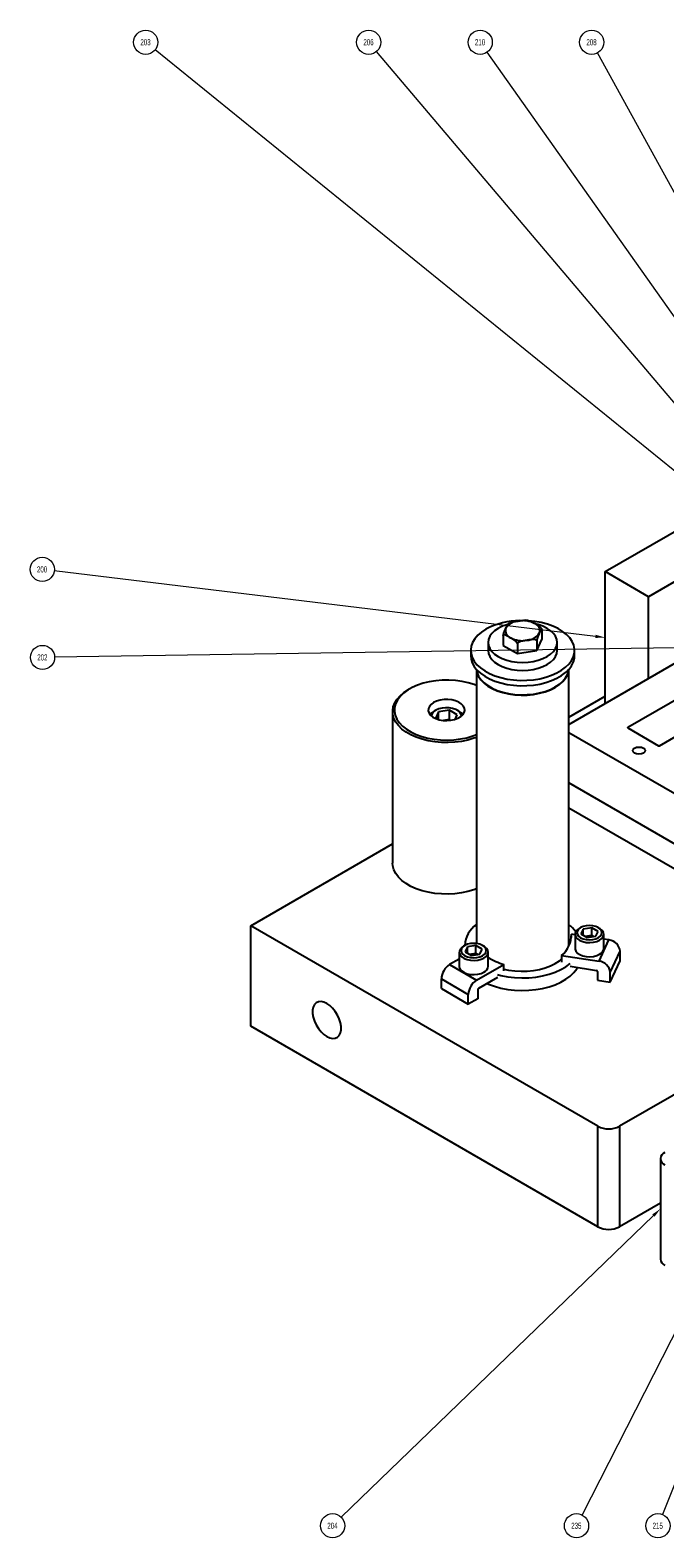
# Model space of a CAD drawing. Header units: inches. Extents: x 1802 to 2468, y -208 to -72.
# Tile 464 of 595: x 2211 to 2222, y -123 to -99. Entities that reach past the tile are written whole.
import ezdxf

# ---------------------------------------------------------------- set-up
doc = ezdxf.new("R2010")
doc.units = ezdxf.units.IN
doc.header["$LTSCALE"] = 0.5
doc.header["$MEASUREMENT"] = 0
for name, color, linetype in [('DST-M-S', 53, 'Continuous'), ('MFT-M-S', 8, 'Continuous'), ('PAD-M-S', 135, 'Continuous'), ('PBU-M-S', 8, 'Continuous'), ('PUN-M-S', 8, 'Continuous'), ('SID-M-S', 105, 'Continuous'), ('SVF-M-S', 8, 'Continuous')]:
    doc.layers.add(name, color=color, linetype=linetype)
doc.styles.add('SLDTEXTSTYLE0', font='TXT', dxfattribs={"width": 0.595745})

msp = doc.modelspace()

# ---------------------------------------------------------------- linework, layer by layer
at = {"layer": 'DST-M-S', "linetype": 'Continuous', "lineweight": 25}
for p, q in [((2219.58681, -108.43113), (2219.58503, -108.43101)), ((2219.69325, -108.44207), (2219.58681, -108.43113)), ((2219.79639, -108.46079), (2219.69325, -108.44207)), ((2219.7477, -108.49599), (2219.71012, -108.48592)), ((2219.82296, -108.52261), (2219.7477, -108.49599)), ((2219.89454, -108.48697), (2219.79639, -108.46079)), ((2219.89008, -108.5557), (2219.82296, -108.52261)), ((2219.98609, -108.52017), (2219.89454, -108.48697)), ((2220.06953, -108.55987), (2219.98609, -108.52017)), ((2218.67972, -108.78406), (2218.65735, -108.84513)), ((2218.71542, -108.72515), (2218.67972, -108.78406)), ((2218.76389, -108.66936), (2218.71542, -108.72515)), ((2218.82432, -108.6176), (2218.76389, -108.66936)), ((2218.89571, -108.57073), (2218.82432, -108.6176)), ((2218.93676, -108.73452), (2218.92984, -108.78532)), ((2218.92984, -108.78532), (2218.92984, -108.91515)), ((2218.92984, -108.78532), (2218.93676, -108.83612)), ((2218.95737, -108.68497), (2218.93676, -108.73452)), ((2218.99114, -108.6379), (2218.95737, -108.68497)), ((2219.03726, -108.59445), (2218.99114, -108.6379)), ((2219.09459, -108.5557), (2219.03726, -108.59445)), ((2219.17864, -108.67748), (2219.17864, -108.83384)), ((2219.72197, -108.91789), (2219.80603, -108.7368)), ((2219.72197, -108.76153), (2219.72197, -108.91789)), ((2219.80371, -108.57199), (2219.80033, -108.56529)), ((2219.80603, -108.58044), (2219.80603, -108.7368)), ((2219.94741, -108.59445), (2219.89008, -108.5557)), ((2219.99353, -108.6379), (2219.94741, -108.59445)), ((2220.0273, -108.68497), (2219.99353, -108.6379)), ((2220.04791, -108.73452), (2220.0273, -108.68497)), ((2220.05484, -108.78532), (2220.04791, -108.73452)), ((2220.04791, -108.83612), (2220.05484, -108.78532)), ((2220.05484, -108.91515), (2220.05484, -108.78532)), ((2220.14349, -108.60539), (2220.06953, -108.55987)), ((2220.20676, -108.656), (2220.14349, -108.60539)), ((2220.2583, -108.71087), (2220.20676, -108.656)), ((2220.29726, -108.76909), (2220.2583, -108.71087)), ((2220.323, -108.82971), (2220.29726, -108.76909)), ((2218.64859, -108.91515), (2218.64859, -109.0017)), ((2218.64859, -109.0017), (2218.65389, -109.05624)), ((2218.65735, -108.84513), (2218.64869, -108.90734)), ((2218.64869, -108.90734), (2218.65389, -108.96969)), ((2218.65389, -108.96969), (2218.67285, -109.03113)), ((2218.67285, -109.03113), (2218.70527, -109.09068)), ((2218.92984, -108.91515), (2218.93676, -108.96595)), ((2218.93676, -108.83612), (2218.95737, -108.88566)), ((2218.93676, -108.96595), (2218.95737, -109.01549)), ((2218.95737, -108.88566), (2218.99114, -108.93274)), ((2218.95737, -109.01549), (2218.99114, -109.06257)), ((2218.99114, -108.93274), (2219.03726, -108.97619)), ((2219.03726, -108.97619), (2219.09459, -109.01493)), ((2219.09459, -109.01493), (2219.16171, -109.04803)), ((2219.17864, -108.83384), (2219.40828, -108.96641)), ((2219.40828, -108.81005), (2219.40828, -108.96641)), ((2219.40828, -108.96641), (2219.72197, -108.91789)), ((2219.82296, -109.04803), (2219.89008, -109.01493)), ((2219.89008, -109.01493), (2219.94741, -108.97619)), ((2219.94741, -108.97619), (2219.99353, -108.93274)), ((2219.99353, -108.93274), (2220.0273, -108.88566)), ((2219.99353, -109.06257), (2220.0273, -109.01549)), ((2220.0273, -108.88566), (2220.04791, -108.83612)), ((2220.0273, -109.01549), (2220.04791, -108.96595)), ((2220.04791, -108.96595), (2220.05484, -108.91515)), ((2220.05484, -108.91515), (2220.05484, -108.91515)), ((2220.28874, -109.07602), (2220.31783, -109.01591)), ((2220.31783, -109.01591), (2220.33338, -108.95414)), ((2220.31783, -109.10246), (2220.33338, -109.0407)), ((2220.33511, -108.89174), (2220.323, -108.82971)), ((2220.33338, -108.95414), (2220.33511, -108.89174)), ((2220.33338, -109.0407), (2220.33609, -109.0017)), ((2220.33609, -109.0017), (2220.33609, -108.91515)), ((2218.65389, -109.05624), (2218.67285, -109.11769)), ((2218.67285, -109.11769), (2218.70527, -109.17723)), ((2218.70527, -109.09068), (2218.75062, -109.14734)), ((2218.70527, -109.17723), (2218.75062, -109.23389)), ((2218.74234, -109.22485), (2218.74234, -113.67881)), ((2218.7429, -109.22548), (2218.75324, -109.28222)), ((2218.74406, -109.22677), (2218.75383, -109.27658)), ((2218.75062, -109.14734), (2218.80814, -109.20019)), ((2218.75062, -109.23389), (2218.80814, -109.28674)), ((2218.75324, -109.28222), (2218.77748, -109.33963)), ((2218.75383, -109.27658), (2218.77805, -109.33394)), ((2218.80814, -109.20019), (2218.8769, -109.24836)), ((2218.80814, -109.28674), (2218.8769, -109.33491)), ((2218.8769, -109.24836), (2218.95576, -109.29105)), ((2218.99114, -109.06257), (2219.03726, -109.10602)), ((2219.03726, -109.10602), (2219.09459, -109.14476)), ((2219.09459, -109.14476), (2219.16171, -109.17786)), ((2219.16171, -109.04803), (2219.23697, -109.07465)), ((2219.16171, -109.17786), (2219.23697, -109.20448)), ((2219.23697, -109.07465), (2219.31851, -109.09415)), ((2219.23697, -109.20448), (2219.31851, -109.22398)), ((2219.31851, -109.09415), (2219.40434, -109.10605)), ((2219.31851, -109.22398), (2219.40434, -109.23588)), ((2219.40434, -109.10605), (2219.49234, -109.11004)), ((2219.40434, -109.23588), (2219.49234, -109.23987)), ((2219.49234, -109.11004), (2219.58033, -109.10605)), ((2219.49234, -109.23987), (2219.58033, -109.23588)), ((2219.58033, -109.10605), (2219.66616, -109.09415)), ((2219.58033, -109.23588), (2219.66616, -109.22398)), ((2219.66616, -109.09415), (2219.7477, -109.07465)), ((2219.66616, -109.22398), (2219.7477, -109.20448)), ((2219.7477, -109.07465), (2219.82296, -109.04803)), ((2219.7477, -109.20448), (2219.82296, -109.17786)), ((2219.82296, -109.17786), (2219.89008, -109.14476)), ((2219.89008, -109.14476), (2219.94741, -109.10602)), ((2219.94741, -109.10602), (2219.99353, -109.06257)), ((2219.96391, -109.31906), (2220.04951, -109.28093)), ((2220.04951, -109.28093), (2220.12596, -109.2368)), ((2220.12596, -109.2368), (2220.192, -109.18738)), ((2220.12596, -109.32335), (2220.192, -109.27393)), ((2220.192, -109.18738), (2220.24656, -109.1335)), ((2220.192, -109.27393), (2220.24656, -109.22005)), ((2220.22043, -109.3055), (2220.23781, -109.24731)), ((2220.22101, -109.31116), (2220.2384, -109.25293)), ((2220.23781, -109.24731), (2220.24061, -109.22677)), ((2220.2384, -109.25293), (2220.24138, -109.23044)), ((2220.23975, -109.23264), (2220.24064, -109.21971)), ((2220.24138, -109.23044), (2220.24177, -109.22548)), ((2220.24234, -113.69681), (2220.24234, -109.22485)), ((2220.24656, -109.1335), (2220.28874, -109.07602)), ((2220.24656, -109.22005), (2220.28874, -109.16258)), ((2220.28874, -109.16258), (2220.31783, -109.10246)), ((2218.77748, -109.33963), (2218.81503, -109.3946)), ((2218.77805, -109.33394), (2218.81557, -109.38887)), ((2218.81503, -109.3946), (2218.8652, -109.44611)), ((2218.81557, -109.38887), (2218.8657, -109.44034)), ((2218.8652, -109.44611), (2218.92705, -109.4932)), ((2218.8657, -109.44034), (2218.9275, -109.48739)), ((2218.8769, -109.33491), (2218.95576, -109.37761)), ((2218.92705, -109.4932), (2218.99943, -109.53498)), ((2218.9275, -109.48739), (2218.99983, -109.52914)), ((2218.95576, -109.29105), (2219.04343, -109.32758)), ((2218.95576, -109.37761), (2219.04343, -109.41413)), ((2218.99943, -109.53498), (2219.081, -109.57069)), ((2218.99983, -109.52914), (2219.08132, -109.56482)), ((2219.04343, -109.32758), (2219.13848, -109.35733)), ((2219.04343, -109.41413), (2219.13848, -109.44388)), ((2219.13848, -109.35733), (2219.23933, -109.37982)), ((2219.13848, -109.44388), (2219.23933, -109.46638)), ((2219.23933, -109.37982), (2219.34434, -109.39468)), ((2219.23933, -109.46638), (2219.34434, -109.48124)), ((2219.34434, -109.39468), (2219.45178, -109.40167)), ((2219.34434, -109.48124), (2219.45178, -109.48823)), ((2219.45178, -109.40167), (2219.55988, -109.40067)), ((2219.45178, -109.48823), (2219.55988, -109.48723)), ((2219.55988, -109.40067), (2219.66688, -109.3917)), ((2219.55988, -109.48723), (2219.66688, -109.47825)), ((2219.66688, -109.3917), (2219.77101, -109.3749)), ((2219.66688, -109.47825), (2219.77101, -109.46146)), ((2219.77101, -109.3749), (2219.87056, -109.35056)), ((2219.77101, -109.46146), (2219.87056, -109.43711)), ((2219.87056, -109.35056), (2219.96391, -109.31906)), ((2219.87056, -109.43711), (2219.96391, -109.40561)), ((2219.94515, -109.54778), (2220.02224, -109.50898)), ((2219.94551, -109.55364), (2220.02267, -109.5148)), ((2219.96391, -109.40561), (2220.04951, -109.36748)), ((2220.02224, -109.50898), (2220.08946, -109.46447)), ((2220.02267, -109.5148), (2220.08994, -109.47026)), ((2220.04951, -109.36748), (2220.12596, -109.32335)), ((2220.08946, -109.46447), (2220.14556, -109.4151)), ((2220.08994, -109.47026), (2220.14608, -109.42085)), ((2220.14556, -109.4151), (2220.18949, -109.36178)), ((2220.14608, -109.42085), (2220.19004, -109.36749)), ((2220.18949, -109.36178), (2220.22043, -109.3055)), ((2220.19004, -109.36749), (2220.22101, -109.31116)), ((2219.081, -109.57069), (2219.17022, -109.59965)), ((2219.08132, -109.56482), (2219.17048, -109.59376)), ((2219.17022, -109.59965), (2219.26545, -109.62133)), ((2219.17048, -109.59376), (2219.26563, -109.61542)), ((2219.26545, -109.62133), (2219.3649, -109.63532)), ((2219.26563, -109.61542), (2219.365, -109.6294)), ((2219.3649, -109.63532), (2219.46673, -109.64136)), ((2219.365, -109.6294), (2219.46675, -109.63544)), ((2219.46673, -109.64136), (2219.56903, -109.63935)), ((2219.46675, -109.63544), (2219.56897, -109.63342)), ((2219.56897, -109.63342), (2219.66977, -109.62339)), ((2219.56903, -109.63935), (2219.66991, -109.62931)), ((2219.66977, -109.62339), (2219.76726, -109.60553)), ((2219.66991, -109.62931), (2219.76748, -109.61143)), ((2219.76726, -109.60553), (2219.85962, -109.58017)), ((2219.76748, -109.61143), (2219.85992, -109.58605)), ((2219.85962, -109.58017), (2219.94515, -109.54778)), ((2219.85992, -109.58605), (2219.94551, -109.55364)), ((2215.07292, -113.39069), (2217.3799, -112.0589)), ((2220.71563, -116.64816), (2215.07292, -113.39069)), ((2215.07292, -115.02377), (2215.07292, -113.39069)), ((2220.39381, -113.44454), (2220.3639, -113.47373)), ((2220.40309, -113.44332), (2220.3828, -113.4716)), ((2220.41325, -113.43181), (2220.39381, -113.44454)), ((2220.43537, -113.41903), (2220.40309, -113.44332)), ((2220.43535, -113.41905), (2220.41325, -113.43181)), ((2220.47744, -113.4004), (2220.43537, -113.41903)), ((2220.47694, -113.44303), (2220.43958, -113.52352)), ((2220.61636, -113.42146), (2220.47694, -113.44303)), ((2220.47694, -113.54508), (2220.47694, -113.44303)), ((2220.52643, -113.38868), (2220.47744, -113.4004)), ((2220.579, -113.38469), (2220.52643, -113.38868)), ((2220.63157, -113.38868), (2220.579, -113.38469)), ((2220.71842, -113.48038), (2220.61636, -113.42146)), ((2220.61636, -113.54905), (2220.61636, -113.42146)), ((2220.68056, -113.4004), (2220.63157, -113.38868)), ((2220.72263, -113.41903), (2220.68056, -113.4004)), ((2220.75491, -113.44332), (2220.72263, -113.41903)), ((2220.74476, -113.43181), (2220.72266, -113.41905)), ((2220.75481, -113.43799), (2220.74476, -113.43181)), ((2220.78783, -113.46604), (2220.75481, -113.43799)), ((2220.77521, -113.4716), (2220.75491, -113.44332)), ((2218.59528, -113.69154), (2218.55321, -113.71017)), ((2218.55484, -113.69681), (2218.55484, -113.70925)), ((2218.64427, -113.67982), (2218.59528, -113.69154)), ((2218.69684, -113.67583), (2218.64427, -113.67982)), ((2218.74941, -113.67982), (2218.69684, -113.67583)), ((2218.7984, -113.69154), (2218.74941, -113.67982)), ((2218.84047, -113.71017), (2218.7984, -113.69154)), ((2220.24026, -113.72901), (2220.24234, -113.69681)), ((2220.34463, -113.53559), (2220.2857, -113.52648)), ((2220.2857, -113.57837), (2220.2857, -113.52648)), ((2220.34463, -113.52747), (2220.34463, -113.75712)), ((2220.34751, -113.5063), (2220.34567, -113.5402)), ((2220.34567, -113.5402), (2220.35848, -113.5733)), ((2220.3639, -113.47373), (2220.34751, -113.5063)), ((2220.35848, -113.5733), (2220.38515, -113.60352)), ((2220.3828, -113.4716), (2220.37588, -113.50195)), ((2220.37588, -113.50195), (2220.3828, -113.5323)), ((2220.3828, -113.5323), (2220.40309, -113.56058)), ((2220.38515, -113.60352), (2220.42401, -113.62896)), ((2220.40309, -113.56058), (2220.43537, -113.58487)), ((2220.42401, -113.62896), (2220.4726, -113.64802)), ((2220.43537, -113.58487), (2220.47744, -113.6035)), ((2220.43958, -113.52352), (2220.54164, -113.58243)), ((2220.4726, -113.64802), (2220.52787, -113.65951)), ((2220.47744, -113.6035), (2220.52643, -113.61522)), ((2220.61636, -113.54905), (2220.51182, -113.56522)), ((2220.52643, -113.61522), (2220.579, -113.61921)), ((2220.52787, -113.65951), (2220.58636, -113.6627)), ((2220.54164, -113.58243), (2220.68106, -113.56087)), ((2220.579, -113.61921), (2220.63157, -113.61522)), ((2220.58636, -113.6627), (2220.64439, -113.6574)), ((2220.64618, -113.56626), (2220.61636, -113.54905)), ((2220.63157, -113.61522), (2220.68056, -113.6035)), ((2220.64439, -113.6574), (2220.69831, -113.64393)), ((2220.68056, -113.6035), (2220.72263, -113.58487)), ((2220.68106, -113.56087), (2220.71842, -113.48038)), ((2220.69831, -113.64393), (2220.74473, -113.62314)), ((2220.72263, -113.58487), (2220.75491, -113.56058)), ((2220.73445, -113.96644), (2220.89492, -113.62071)), ((2220.74473, -113.62314), (2220.78074, -113.59634)), ((2220.75491, -113.56058), (2220.77521, -113.5323)), ((2220.78213, -113.50195), (2220.77521, -113.4716)), ((2220.77521, -113.5323), (2220.78213, -113.50195)), ((2220.78074, -113.59634), (2220.80407, -113.56521)), ((2220.80773, -113.49795), (2220.78783, -113.46604)), ((2220.80407, -113.56521), (2220.81326, -113.53172)), ((2220.81326, -113.53172), (2220.80773, -113.49795)), ((2220.81338, -113.75712), (2220.81338, -113.52747)), ((2220.89492, -113.62071), (2220.81338, -113.6081)), ((2218.46247, -113.93047), (2218.3051, -114.02132)), ((2218.46247, -113.81861), (2218.46247, -114.04826)), ((2218.46535, -113.79744), (2218.46351, -113.83134)), ((2218.46351, -113.83134), (2218.47632, -113.86444)), ((2218.48174, -113.76487), (2218.46535, -113.79744)), ((2218.47632, -113.86444), (2218.50299, -113.89466)), ((2218.51165, -113.73568), (2218.48174, -113.76487)), ((2218.50064, -113.76274), (2218.49372, -113.79309)), ((2218.49372, -113.79309), (2218.50064, -113.82344)), ((2218.52093, -113.73446), (2218.50064, -113.76274)), ((2218.50064, -113.82344), (2218.52093, -113.85172)), ((2218.50299, -113.89466), (2218.54185, -113.9201)), ((2218.53109, -113.72295), (2218.51165, -113.73568)), ((2218.55321, -113.71017), (2218.52093, -113.73446)), ((2218.52093, -113.85172), (2218.55321, -113.87601)), ((2218.55319, -113.71019), (2218.53109, -113.72295)), ((2218.54185, -113.9201), (2218.59044, -113.93916)), ((2218.55321, -113.87601), (2218.59528, -113.89464)), ((2218.59478, -113.73417), (2218.55742, -113.81466)), ((2218.55742, -113.81466), (2218.65948, -113.87357)), ((2218.59044, -113.93916), (2218.64571, -113.95065)), ((2218.7342, -113.7126), (2218.59478, -113.73417)), ((2218.59478, -113.83622), (2218.59478, -113.73417)), ((2218.59528, -113.89464), (2218.64427, -113.90636)), ((2218.7342, -113.84019), (2218.62966, -113.85636)), ((2218.64427, -113.90636), (2218.69684, -113.91035)), ((2218.65948, -113.87357), (2218.7989, -113.85201)), ((2218.69684, -113.91035), (2218.74941, -113.90636)), ((2218.83626, -113.77152), (2218.7342, -113.7126)), ((2218.7342, -113.84019), (2218.7342, -113.7126)), ((2218.76402, -113.8574), (2218.7342, -113.84019)), ((2218.74941, -113.90636), (2218.7984, -113.89464)), ((2218.76223, -113.94854), (2218.81615, -113.93507)), ((2218.7984, -113.89464), (2218.84047, -113.87601)), ((2218.7989, -113.85201), (2218.83626, -113.77152)), ((2218.81615, -113.93507), (2218.86257, -113.91428)), ((2218.87275, -113.73446), (2218.84047, -113.71017)), ((2218.84047, -113.87601), (2218.87275, -113.85172)), ((2218.8626, -113.72295), (2218.84049, -113.71019)), ((2218.86257, -113.91428), (2218.89858, -113.88748)), ((2218.87265, -113.72913), (2218.8626, -113.72295)), ((2218.90567, -113.75718), (2218.87265, -113.72913)), ((2218.89304, -113.76274), (2218.87275, -113.73446)), ((2218.87275, -113.85172), (2218.89304, -113.82344)), ((2218.89997, -113.79309), (2218.89304, -113.76274)), ((2218.89304, -113.82344), (2218.89997, -113.79309)), ((2218.89858, -113.88748), (2218.92191, -113.85635)), ((2218.92557, -113.78909), (2218.90567, -113.75718)), ((2218.92191, -113.85635), (2218.9311, -113.82286)), ((2218.9311, -113.82286), (2218.92557, -113.78909)), ((2218.93122, -114.04826), (2218.93122, -113.81861)), ((2220.08994, -113.95843), (2220.12524, -113.92912)), ((2220.12524, -113.8722), (2220.12524, -113.97998)), ((2220.12524, -113.8722), (2220.73445, -113.96644)), ((2220.34463, -113.75712), (2220.34567, -113.76985)), ((2220.34567, -113.76985), (2220.35848, -113.80295)), ((2220.35848, -113.80295), (2220.38515, -113.83317)), ((2220.38515, -113.83317), (2220.42401, -113.85861)), ((2220.42401, -113.85861), (2220.4726, -113.87767)), ((2220.4726, -113.87767), (2220.52787, -113.88916)), ((2220.52787, -113.88916), (2220.58636, -113.89235)), ((2220.58636, -113.89235), (2220.64439, -113.88705)), ((2220.64439, -113.88705), (2220.69831, -113.87358)), ((2220.69831, -113.87358), (2220.74473, -113.85279)), ((2220.91701, -114.149), (2221.07748, -113.80328)), ((2221.07748, -113.96087), (2221.07748, -113.80328)), ((2218.3051, -114.02132), (2218.74351, -114.2744)), ((2218.46247, -114.04826), (2218.46351, -114.06099)), ((2218.46351, -114.06099), (2218.47632, -114.09409)), ((2218.47632, -114.09409), (2218.50299, -114.12431)), ((2218.50299, -114.12431), (2218.54185, -114.14975)), ((2218.54185, -114.14975), (2218.59044, -114.16881)), ((2218.59044, -114.16881), (2218.64571, -114.1803)), ((2218.64571, -113.95065), (2218.7042, -113.95384)), ((2218.64571, -114.1803), (2218.7042, -114.18349)), ((2218.7042, -113.95384), (2218.76223, -113.94854)), ((2218.7042, -114.18349), (2218.76223, -114.17819)), ((2218.74351, -114.2744), (2219.18949, -114.01695)), ((2218.76223, -114.17819), (2218.81615, -114.16472)), ((2218.81615, -114.16472), (2218.86257, -114.14393)), ((2219.08592, -114.18452), (2219.14025, -114.1984)), ((2219.18949, -114.12473), (2219.18949, -114.01695)), ((2219.18949, -114.09291), (2219.26545, -114.10949)), ((2219.26545, -114.10949), (2219.3649, -114.12348)), ((2219.3649, -114.12348), (2219.46673, -114.12953)), ((2219.46673, -114.12953), (2219.56903, -114.12751)), ((2219.56903, -114.12751), (2219.66991, -114.11747)), ((2219.66991, -114.11747), (2219.76748, -114.09959)), ((2219.76748, -114.09959), (2219.85992, -114.07421)), ((2219.8175, -114.20442), (2219.92309, -114.17751)), ((2219.85992, -114.07421), (2219.94551, -114.0418)), ((2219.92309, -114.17751), (2220.02215, -114.14331)), ((2219.94551, -114.0418), (2220.02267, -114.00297)), ((2220.02215, -114.14331), (2220.11318, -114.10234)), ((2220.02267, -114.00297), (2220.08994, -113.95843)), ((2220.11318, -114.10234), (2220.1948, -114.05522)), ((2220.1948, -114.05522), (2220.26577, -114.00267)), ((2220.26577, -114.00267), (2220.26672, -114.00187)), ((2220.26577, -114.2068), (2220.32502, -114.14962)), ((2220.26672, -114.04841), (2220.69244, -114.11426)), ((2220.32502, -114.14962), (2220.37164, -114.08866)), ((2220.37164, -114.08866), (2220.3848, -114.06668)), ((2220.70934, -114.13117), (2220.70934, -114.27447)), ((2220.91701, -114.30659), (2221.07748, -113.96087)), ((2220.91701, -114.30659), (2220.91701, -114.149)), ((2218.17146, -114.25279), (2218.60987, -114.50588)), ((2218.17146, -114.41039), (2218.17146, -114.25279)), ((2218.17146, -114.41039), (2218.60987, -114.66347)), ((2218.76189, -114.43241), (2218.76189, -114.57571)), ((2219.08592, -114.23106), (2218.77427, -114.41097)), ((2218.91731, -114.3284), (2218.93895, -114.33781)), ((2218.93895, -114.33781), (2219.03614, -114.37376)), ((2219.03614, -114.37376), (2219.14025, -114.40254)), ((2219.14025, -114.1984), (2219.24969, -114.21958)), ((2219.14025, -114.40254), (2219.24969, -114.42371)), ((2219.24969, -114.21958), (2219.36281, -114.23283)), ((2219.24969, -114.42371), (2219.36281, -114.43697)), ((2219.36281, -114.23283), (2219.4779, -114.23796)), ((2219.4779, -114.23796), (2219.5932, -114.23488)), ((2219.5932, -114.23488), (2219.70698, -114.22364)), ((2219.5932, -114.43901), (2219.70698, -114.42778)), ((2219.70698, -114.22364), (2219.8175, -114.20442)), ((2219.70698, -114.42778), (2219.8175, -114.40856)), ((2219.8175, -114.40856), (2219.92309, -114.38164)), ((2219.92309, -114.38164), (2220.02215, -114.34744)), ((2220.02215, -114.34744), (2220.11318, -114.30647)), ((2220.11318, -114.30647), (2220.1948, -114.25935)), ((2220.1948, -114.25935), (2220.26577, -114.2068)), ((2220.70934, -114.27447), (2220.91701, -114.30659)), ((2216.10944, -114.67165), (2216.08971, -114.71143)), ((2216.13794, -114.6428), (2216.10944, -114.67165)), ((2216.17399, -114.62613), (2216.13794, -114.6428)), ((2216.21599, -114.62237), (2216.17399, -114.62613)), ((2216.26212, -114.63169), (2216.21599, -114.62237)), ((2216.31035, -114.65368), (2216.26212, -114.63169)), ((2216.35859, -114.68738), (2216.31035, -114.65368)), ((2218.60987, -114.66347), (2218.60987, -114.50588)), ((2218.76189, -114.57571), (2218.60987, -114.66347)), ((2219.36281, -114.43697), (2219.4779, -114.44209)), ((2219.4779, -114.44209), (2219.5932, -114.43901)), ((2216.08971, -114.71143), (2216.07962, -114.76039)), ((2216.07962, -114.76039), (2216.07962, -114.8164)), ((2216.07962, -114.8164), (2216.08971, -114.877)), ((2216.08971, -114.877), (2216.10944, -114.93956)), ((2216.40472, -114.73132), (2216.35859, -114.68738)), ((2216.44672, -114.78357), (2216.40472, -114.73132)), ((2216.48277, -114.84186), (2216.44672, -114.78357)), ((2216.51127, -114.90363), (2216.48277, -114.84186)), ((2216.531, -114.96618), (2216.51127, -114.90363)), ((2220.71563, -118.28124), (2215.07292, -115.02377)), ((2216.10944, -114.93956), (2216.13794, -115.00132)), ((2216.13794, -115.00132), (2216.17399, -115.05961)), ((2216.17399, -115.05961), (2216.21599, -115.11186)), ((2216.21599, -115.11186), (2216.26212, -115.1558)), ((2216.26212, -115.1558), (2216.31035, -115.1895)), ((2216.48277, -115.20039), (2216.51127, -115.17153)), ((2216.51127, -115.17153), (2216.531, -115.13176)), ((2216.54109, -115.02678), (2216.531, -114.96618)), ((2216.531, -115.13176), (2216.54109, -115.08279)), ((2216.54109, -115.08279), (2216.54109, -115.02678)), ((2216.31035, -115.1895), (2216.35859, -115.21149)), ((2216.35859, -115.21149), (2216.40472, -115.22081)), ((2216.40472, -115.22081), (2216.44672, -115.21706)), ((2216.44672, -115.21706), (2216.48277, -115.20039)), ((2222.4834, -115.83175), (2221.06918, -116.64816)), ((2220.71563, -118.28124), (2220.71563, -116.64816)), ((2221.06918, -116.64816), (2221.06918, -118.28124)), ((2221.73135, -117.17474), (2221.73135, -118.80783)), ((2221.73135, -117.89898), (2221.06918, -118.28124))]:
    msp.add_line(p, q, dxfattribs=at)
for centre, radius, start, end in [((2219.4621, -109.62835), 1.19973, 90.586075, 118.170135), ((2219.43063, -109.15634), 0.68825, 104.196103, 119.225978), ((2219.33725, -108.59261), 0.12365, 160.538998, 249.257925), ((2219.43492, -108.69289), 0.25675, 93.433502, 146.561121), ((2219.49281, -108.86207), 0.43173, 62.642825, 99.771097), ((2219.64742, -108.59426), 0.12365, 340.538998, 69.257925), ((2219.49186, -108.32479), 0.43173, 242.642825, 279.771097), ((2219.54975, -108.49397), 0.25675, 273.433502, 326.561121), ((2218.97091, -113.71963), 0.41597, 123.333324, 178.55112), ((2219.886, -113.84044), 0.5885, 37.022119, 52.734747), ((2219.8576, -113.53787), 0.42826, 308.678327, 1.52475), ((2220.87338, -113.82481), 0.20523, 6.023135, 83.975202), ((2219.51427, -112.89774), 1.16538, 239.979303, 253.817835), ((2220.70085, -113.74884), 0.11283, 292.886437, 355.793422), ((2218.46162, -114.266), 0.29046, 122.605478, 177.394522), ((2218.81869, -114.03998), 0.11283, 292.886437, 355.793422), ((2220.69044, -114.13316), 0.019, 6.023135, 83.975202), ((2220.71291, -114.17054), 0.20523, 6.023135, 83.975202), ((2218.90002, -114.51908), 0.29046, 122.605478, 177.394522), ((2218.78876, -114.43363), 0.02689, 122.605478, 177.394522), ((2220.89241, -116.30698), 0.38426, 242.609672, 297.390328), ((2221.84331, -117.17474), 0.10915, 110.783421, 249.216579), ((2220.89241, -117.94006), 0.38426, 242.609672, 297.390328), ((2221.85647, -118.79535), 0.12573, 185.694799, 245.625342)]:
    msp.add_arc(centre, radius, start, end, dxfattribs=at)
for points, knots in [([(2219.17864, -108.67748), (2219.17871, -108.67522), (2219.17886, -108.67069), (2219.18009, -108.66122), (2219.18281, -108.6473), (2219.19061, -108.61928), (2219.20383, -108.58746), (2219.21495, -108.56365), (2219.22067, -108.55141)], [0, 0, 0, 0, 0.04302585, 0.08589227, 0.15708969, 0.28063053, 0.63002624, 1, 1, 1, 1]), ([(2219.22067, -108.55141), (2219.22142, -108.54979), (2219.22656, -108.53872), (2219.2347, -108.52098), (2219.24535, -108.50021), (2219.2522, -108.48857), (2219.25556, -108.48671), (2219.25592, -108.48652)], [0, 0, 0, 0, 0.0634925, 0.43270059, 0.68296382, 0.96621242, 1, 1, 1, 1]), ([(2219.29415, -108.46593), (2219.28676, -108.46898), (2219.2726, -108.47483), (2219.26173, -108.48329), (2219.25652, -108.48734)], [0, 0, 0, 0, 0.52151378, 1, 1, 1, 1]), ([(2219.29369, -108.46512), (2219.29427, -108.46478), (2219.31287, -108.45389), (2219.35719, -108.44687), (2219.39837, -108.44009), (2219.41954, -108.4366)], [0, 0, 0, 0, 0.01548216, 0.49365968, 1, 1, 1, 1]), ([(2219.41954, -108.4366), (2219.42236, -108.43617), (2219.44155, -108.43319), (2219.47177, -108.42871), (2219.50739, -108.42396), (2219.52585, -108.4252), (2219.53355, -108.42573)], [0, 0, 0, 0, 0.07365846, 0.50198148, 0.79231506, 1, 1, 1, 1]), ([(2219.60523, -108.43654), (2219.59478, -108.43386), (2219.57182, -108.42798), (2219.54706, -108.42643), (2219.53357, -108.42559)], [0, 0, 0, 0, 0.45527829, 1, 1, 1, 1]), ([(2219.60535, -108.43578), (2219.61565, -108.43945), (2219.63705, -108.44707), (2219.66591, -108.4641), (2219.68419, -108.47459), (2219.69121, -108.47863)], [0, 0, 0, 0, 0.36406686, 0.75568416, 1, 1, 1, 1]), ([(2219.69121, -108.47863), (2219.71177, -108.49014), (2219.74267, -108.50744), (2219.77834, -108.53461), (2219.79491, -108.5528), (2219.79995, -108.56194), (2219.80144, -108.56464)], [0, 0, 0, 0, 0.53736323, 0.80746992, 0.94301623, 1, 1, 1, 1]), ([(2219.29346, -108.70824), (2219.27294, -108.69608), (2219.2421, -108.67781), (2219.20618, -108.66337), (2219.18966, -108.66302), (2219.18223, -108.66691), (2219.17905, -108.67175), (2219.17874, -108.67602), (2219.17864, -108.67748)], [0, 0, 0, 0, 0.48446277, 0.72797894, 0.85018147, 0.90928439, 0.96899328, 1, 1, 1, 1]), ([(2219.40828, -108.81005), (2219.40828, -108.80996), (2219.40827, -108.80782), (2219.40748, -108.80268), (2219.40371, -108.79325), (2219.39494, -108.7797), (2219.37608, -108.76008), (2219.348, -108.74007), (2219.31878, -108.72284), (2219.30049, -108.71229), (2219.29346, -108.70824)], [0, 0, 0, 0, 0.00190358, 0.04364687, 0.09534803, 0.17190434, 0.30932359, 0.56827648, 0.83413839, 1, 1, 1, 1]), ([(2219.56513, -108.75026), (2219.56231, -108.7507), (2219.54312, -108.75367), (2219.5128, -108.75826), (2219.47287, -108.76628), (2219.44473, -108.77511), (2219.42499, -108.78608), (2219.41541, -108.79398), (2219.40991, -108.80193), (2219.40837, -108.80704), (2219.40829, -108.8096), (2219.40828, -108.81005)], [0, 0, 0, 0, 0.0486536, 0.33157364, 0.52334757, 0.74039781, 0.81961513, 0.89933151, 0.94788206, 0.99084366, 1, 1, 1, 1]), ([(2219.72197, -108.76153), (2219.72171, -108.75946), (2219.72118, -108.75532), (2219.71656, -108.74922), (2219.70642, -108.74273), (2219.67731, -108.73602), (2219.62795, -108.74033), (2219.58647, -108.74689), (2219.56513, -108.75026)], [0, 0, 0, 0, 0.04302585, 0.08589227, 0.15708969, 0.28063053, 0.63002624, 1, 1, 1, 1]), ([(2219.764, -108.63545), (2219.76325, -108.63708), (2219.75811, -108.64816), (2219.74998, -108.66556), (2219.73928, -108.69046), (2219.73174, -108.71118), (2219.72645, -108.73049), (2219.72389, -108.74245), (2219.72241, -108.75272), (2219.722, -108.75848), (2219.72198, -108.76107), (2219.72197, -108.76153)], [0, 0, 0, 0, 0.0486536, 0.33157364, 0.52334757, 0.74039781, 0.81961513, 0.89933151, 0.94788206, 0.99084366, 1, 1, 1, 1]), ([(2219.80603, -108.58044), (2219.80596, -108.57848), (2219.80581, -108.57457), (2219.80458, -108.57042), (2219.80186, -108.56821), (2219.79406, -108.57381), (2219.78084, -108.59897), (2219.76972, -108.62306), (2219.764, -108.63545)], [0, 0, 0, 0, 0.04302585, 0.08589227, 0.15708969, 0.28063053, 0.63002624, 1, 1, 1, 1])]:
    msp.add_open_spline(points, degree=3, knots=knots, dxfattribs=at)
at = {"layer": 'MFT-M-S', "linetype": 'Continuous', "lineweight": 25}
for p, q in [((2217.6969, -109.51749), (2217.62034, -109.56169)), ((2217.78263, -109.47931), (2217.6969, -109.51749)), ((2217.87611, -109.44776), (2217.78263, -109.47931)), ((2217.97581, -109.42338), (2217.87611, -109.44776)), ((2218.0801, -109.40656), (2217.97581, -109.42338)), ((2218.18725, -109.39757), (2218.0801, -109.40656)), ((2218.29552, -109.39657), (2218.18725, -109.39757)), ((2218.40311, -109.40357), (2218.29552, -109.39657)), ((2218.50828, -109.41845), (2218.40311, -109.40357)), ((2218.60928, -109.44098), (2218.50828, -109.41845)), ((2218.70447, -109.47078), (2218.60928, -109.44098)), ((2218.74234, -109.48535), (2218.70447, -109.47078)), ((2217.39067, -109.82929), (2217.41464, -109.76739)), ((2217.41464, -109.76739), (2217.45186, -109.7077)), ((2217.45732, -109.7227), (2217.42818, -109.7829)), ((2217.45186, -109.7077), (2217.50175, -109.65118)), ((2217.49955, -109.66515), (2217.45732, -109.7227)), ((2217.55419, -109.61118), (2217.49955, -109.66515)), ((2217.50175, -109.65118), (2217.56351, -109.59872)), ((2217.62034, -109.56169), (2217.55419, -109.61118)), ((2217.56351, -109.59872), (2217.63608, -109.55119)), ((2217.6573, -109.53894), (2217.63608, -109.55119)), ((2218.04496, -109.76262), (2218.00474, -109.79151)), ((2218.095, -109.7394), (2218.04496, -109.76262)), ((2218.15251, -109.72293), (2218.095, -109.7394)), ((2218.21482, -109.71399), (2218.15251, -109.72293)), ((2218.27899, -109.71298), (2218.21482, -109.71399)), ((2218.34205, -109.71997), (2218.27899, -109.71298)), ((2218.40102, -109.73461), (2218.34205, -109.71997)), ((2218.45316, -109.75624), (2218.40102, -109.73461)), ((2218.49604, -109.78382), (2218.45316, -109.75624)), ((2217.3799, -109.90831), (2217.3799, -112.37018)), ((2217.38033, -109.89245), (2217.39067, -109.82929)), ((2217.38378, -109.95585), (2217.38033, -109.89245)), ((2217.40097, -110.0185), (2217.38378, -109.95585)), ((2217.43163, -110.07942), (2217.40097, -110.0185)), ((2217.41261, -109.84476), (2217.41088, -109.90726)), ((2217.41088, -109.90726), (2217.423, -109.96938)), ((2217.42818, -109.7829), (2217.41261, -109.84476)), ((2217.423, -109.96938), (2217.44878, -110.03009)), ((2217.96072, -109.86068), (2217.95898, -109.89773)), ((2217.95898, -109.89773), (2217.97108, -109.93412)), ((2217.97621, -109.82471), (2217.96072, -109.86068)), ((2217.97108, -109.93412), (2217.99645, -109.96817)), ((2218.00474, -109.79151), (2217.97621, -109.82471)), ((2217.99645, -109.96817), (2218.0339, -109.99827)), ((2218.0339, -109.99827), (2218.08169, -110.02302)), ((2218.08169, -110.02302), (2218.13758, -110.04126)), ((2218.38681, -110.03737), (2218.44091, -110.0174)), ((2218.44091, -110.0174), (2218.48631, -109.9912)), ((2218.48631, -109.9912), (2218.52088, -109.95997)), ((2218.52763, -109.81609), (2218.49604, -109.78382)), ((2218.52088, -109.95997), (2218.54302, -109.92518)), ((2218.54648, -109.85152), (2218.52763, -109.81609)), ((2218.54302, -109.92518), (2218.55169, -109.88846)), ((2218.55169, -109.88846), (2218.54648, -109.85152)), ((2217.47527, -110.13763), (2217.43163, -110.07942)), ((2217.44878, -110.03009), (2217.4878, -110.0884)), ((2217.5312, -110.19224), (2217.47527, -110.13763)), ((2217.4878, -110.0884), (2217.53942, -110.14335)), ((2217.59855, -110.24236), (2217.5312, -110.19224)), ((2217.53942, -110.14335), (2217.60278, -110.19403)), ((2217.67625, -110.28721), (2217.59855, -110.24236)), ((2217.60278, -110.19403), (2217.67685, -110.23963)), ((2217.67685, -110.23963), (2217.76041, -110.27938)), ((2218.13758, -110.04126), (2218.19895, -110.05214)), ((2218.19895, -110.05214), (2218.26294, -110.05515)), ((2218.26294, -110.05515), (2218.32655, -110.05015)), ((2218.32655, -110.05015), (2218.38681, -110.03737)), ((2217.76308, -110.32609), (2217.67625, -110.28721)), ((2217.76041, -110.27938), (2217.8521, -110.31263)), ((2217.85766, -110.35838), (2217.76308, -110.32609)), ((2217.8521, -110.31263), (2217.95039, -110.33885)), ((2217.9585, -110.38358), (2217.85766, -110.35838)), ((2217.95039, -110.33885), (2218.05369, -110.35759)), ((2218.06402, -110.40127), (2217.9585, -110.38358)), ((2218.05369, -110.35759), (2218.16029, -110.36856)), ((2218.17255, -110.4112), (2218.06402, -110.40127)), ((2218.16029, -110.36856), (2218.26844, -110.37156)), ((2218.28238, -110.41319), (2218.17255, -110.4112)), ((2218.26844, -110.37156), (2218.37637, -110.36656)), ((2218.39178, -110.40722), (2218.28238, -110.41319)), ((2218.37637, -110.36656), (2218.48231, -110.35363)), ((2218.49902, -110.39338), (2218.39178, -110.40722)), ((2218.48231, -110.35363), (2218.58451, -110.33298)), ((2218.6024, -110.37189), (2218.49902, -110.39338)), ((2218.58451, -110.33298), (2218.6813, -110.30496)), ((2218.70031, -110.3431), (2218.6024, -110.37189)), ((2218.6813, -110.30496), (2218.74234, -110.28228)), ((2218.74234, -110.3278), (2218.70031, -110.3431)), ((2217.38378, -112.41772), (2217.3799, -112.37018)), ((2217.40097, -112.48037), (2217.38378, -112.41772)), ((2217.43163, -112.54129), (2217.40097, -112.48037)), ((2217.47527, -112.59951), (2217.43163, -112.54129)), ((2217.5312, -112.65411), (2217.47527, -112.59951)), ((2217.59855, -112.70423), (2217.5312, -112.65411)), ((2217.67625, -112.74908), (2217.59855, -112.70423)), ((2217.76308, -112.78796), (2217.67625, -112.74908)), ((2217.85766, -112.82025), (2217.76308, -112.78796)), ((2217.9585, -112.84545), (2217.85766, -112.82025)), ((2218.06402, -112.86314), (2217.9585, -112.84545)), ((2218.17255, -112.87307), (2218.06402, -112.86314)), ((2218.28238, -112.87506), (2218.17255, -112.87307)), ((2218.39178, -112.86909), (2218.28238, -112.87506)), ((2218.49902, -112.85525), (2218.39178, -112.86909)), ((2218.6024, -112.83376), (2218.49902, -112.85525)), ((2218.70031, -112.80497), (2218.6024, -112.83376)), ((2218.74234, -112.78967), (2218.70031, -112.80497))]:
    msp.add_line(p, q, dxfattribs=at)
at = {"layer": 'PAD-M-S', "linetype": 'Continuous', "lineweight": 25}
for p, q in [((2220.24234, -110.11741), (2225.7829, -106.91891)), ((2222.56931, -109.37928), (2221.20459, -110.16711)), ((2221.71725, -110.46306), (2223.08196, -109.67522)), ((2225.8134, -113.46778), (2220.24234, -110.25167)), ((2221.20459, -110.17527), (2221.20459, -110.16711)), ((2221.20459, -110.17527), (2221.7031, -110.46306)), ((2221.291, -110.52107), (2221.31278, -110.50225)), ((2221.31278, -110.50225), (2221.34539, -110.48967)), ((2221.34539, -110.48967), (2221.38385, -110.48525)), ((2221.38385, -110.48525), (2221.42231, -110.48967)), ((2221.42231, -110.48967), (2221.45491, -110.50225)), ((2221.45491, -110.50225), (2221.4767, -110.52107)), ((2221.28335, -110.54327), (2221.291, -110.52107)), ((2221.291, -110.56547), (2221.28335, -110.54327)), ((2221.31278, -110.58429), (2221.291, -110.56547)), ((2221.34539, -110.59687), (2221.31278, -110.58429)), ((2221.38385, -110.60129), (2221.34539, -110.59687)), ((2221.42231, -110.59687), (2221.38385, -110.60129)), ((2221.45491, -110.58429), (2221.42231, -110.59687)), ((2221.4767, -110.56547), (2221.45491, -110.58429)), ((2221.4767, -110.52107), (2221.48435, -110.54327)), ((2221.48435, -110.54327), (2221.4767, -110.56547)), ((2225.8134, -114.28432), (2220.24234, -111.06821))]:
    msp.add_line(p, q, dxfattribs=at)
for centre, radius, start, end in [((2221.20614, -110.17119), 0.00437, 110.783421, 249.216579), ((2221.71018, -110.44941), 0.01537, 242.609672, 297.390328)]:
    msp.add_arc(centre, radius, start, end, dxfattribs=at)
at = {"layer": 'PBU-M-S', "linetype": 'Continuous', "lineweight": 25}
for p, q in [((2220.24234, -109.99818), (2220.83315, -109.65711)), ((2225.8134, -114.28432), (2220.24234, -111.06821)), ((2222.3738, -112.70695), (2220.24234, -111.47649))]:
    msp.add_line(p, q, dxfattribs=at)
at = {"layer": 'PUN-M-S', "linetype": 'Continuous', "lineweight": 25}
for p, q in [((2220.83315, -107.63305), (2223.66158, -106.00023)), ((2224.36869, -106.40844), (2221.54026, -108.04125)), ((2221.54026, -108.04125), (2220.83315, -107.63305)), ((2220.83315, -109.77634), (2220.83315, -107.63305)), ((2221.54026, -109.36813), (2221.54026, -108.04125))]:
    msp.add_line(p, q, dxfattribs=at)
at = {"layer": 'SID-M-S', "linetype": 'Continuous', "lineweight": 0}
for p, q in [((2224.18608, -107.80545), (2213.51873, -99.15402)), ((2225.03054, -108.51749), (2217.11797, -99.18018)), ((2226.0754, -109.31164), (2218.91681, -99.19071)), ((2226.26502, -109.31851), (2220.71032, -99.20253)), ((2220.67828, -108.68597), (2211.87927, -107.62197)), ((2223.34793, -108.85312), (2211.88533, -109.02576)), ((2226.21384, -111.82296), (2221.7649, -122.95872)), ((2225.60677, -112.85891), (2220.458, -122.96612)), ((2221.61919, -118.09971), (2216.54517, -123.00467))]:
    msp.add_line(p, q, dxfattribs=at)
for centre in [(2213.36596, -99.03012), (2216.99081, -99.03012), (2218.80323, -99.03012), (2220.61565, -99.03012), (2211.684, -107.59835), (2211.68866, -109.02872), (2216.40375, -123.14138), (2220.36871, -123.14138), (2221.69192, -123.14138)]:
    msp.add_circle(centre, 0.1967, dxfattribs=at)
for points in [[(2220.6814, -108.66015), (2220.83315, -108.70469), (2220.6814, -108.66015), (2220.67516, -108.71178)], [(2221.60112, -118.08102), (2221.73135, -117.99129), (2221.60112, -118.08102), (2221.63726, -118.1184)]]:
    msp.add_solid(points, dxfattribs=at)
at = {"layer": 'SVF-M-S', "linetype": 'Continuous', "lineweight": 25}
for p, q in [((2218.01676, -109.93012), (2217.99027, -109.96152)), ((2218.05602, -109.9017), (2218.01676, -109.93012)), ((2218.08251, -109.8864), (2218.05599, -109.90171)), ((2218.12752, -109.91235), (2218.0809, -110.0128)), ((2218.0809, -110.0128), (2218.12393, -110.03763)), ((2218.1288, -109.86546), (2218.08254, -109.88638)), ((2218.30152, -109.88544), (2218.12752, -109.91235)), ((2218.12752, -110.03864), (2218.12752, -109.91235)), ((2218.18238, -109.85154), (2218.1288, -109.86546)), ((2218.24018, -109.84543), (2218.18238, -109.85154)), ((2218.29884, -109.84747), (2218.24018, -109.84543)), ((2218.35494, -109.85757), (2218.29884, -109.84747)), ((2218.42889, -109.95897), (2218.30152, -109.88544)), ((2218.30152, -110.03854), (2218.30152, -109.88544)), ((2218.40522, -109.87512), (2218.35494, -109.85757)), ((2218.39341, -110.03542), (2218.42889, -109.95897)), ((2218.44677, -109.8991), (2218.40522, -109.87512)), ((2218.4538, -109.90171), (2218.42728, -109.8864)), ((2218.47717, -109.92813), (2218.44677, -109.8991)), ((2218.49304, -109.93012), (2218.4538, -109.90171)), ((2218.49466, -109.96052), (2218.47717, -109.92813)), ((2218.51953, -109.96152), (2218.49304, -109.93012)), ((2218.49854, -109.98176), (2218.49466, -109.96052)), ((2218.30152, -110.03854), (2218.20778, -110.05304)), ((2218.32258, -110.0507), (2218.30152, -110.03854))]:
    msp.add_line(p, q, dxfattribs=at)
msp.add_arc((2218.13004, -109.99622), 0.11967, 113.38822, 173.060986, dxfattribs=at)

# ---------------------------------------------------------------- texts
at = {"layer": 'SID-M-S', "linetype": 'Continuous', "lineweight": 0, "char_height": 0.1, "attachment_point": 2, "style": 'SLDTEXTSTYLE0'}
for s, insert in [('203', (2213.36294, -98.97957)), ('206', (2216.98779, -98.97957)), ('210', (2218.80021, -98.97957)), ('208', (2220.61263, -98.97957)), ('200', (2211.68098, -107.5478)), ('202', (2211.68564, -108.97817)), ('204', (2216.40073, -123.09083)), ('235', (2220.36569, -123.09083)), ('215', (2221.6889, -123.09083))]:
    msp.add_mtext(s, dxfattribs=dict(at, insert=insert))

doc.saveas('drawing.dxf')
